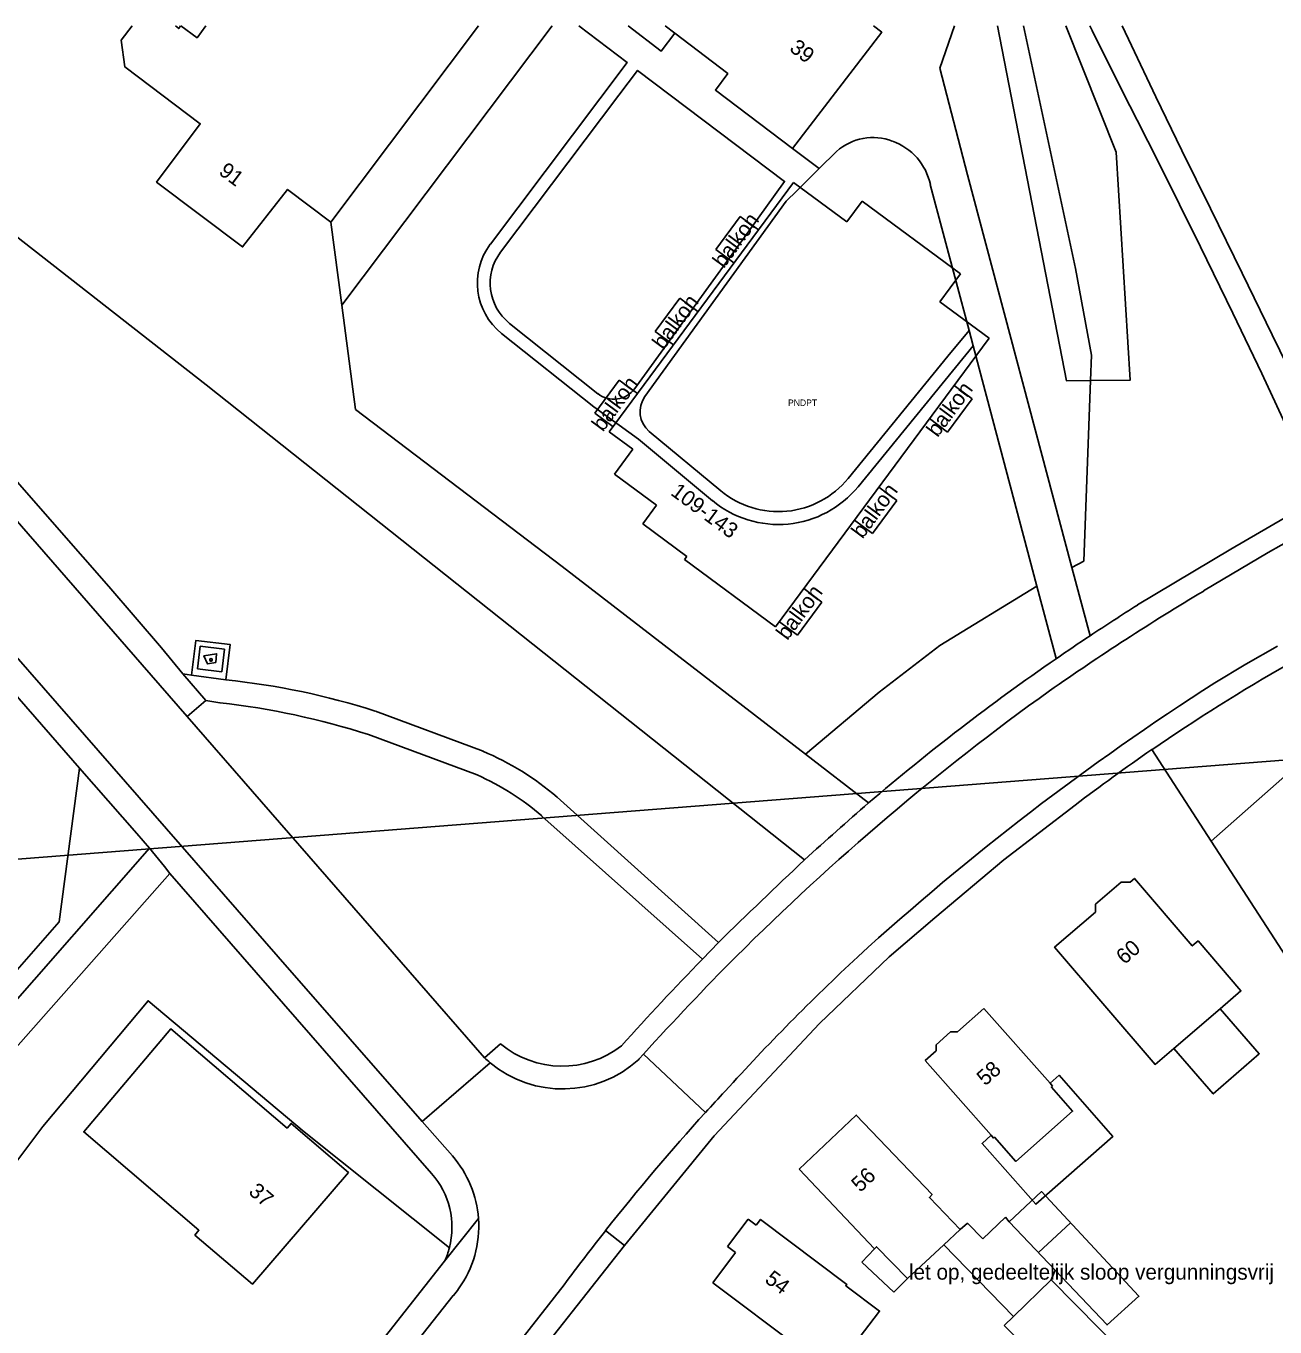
# Model space of a CAD drawing. Extents: x 194485 to 197793, y 468269 to 470822.
# Drawn here: x 195765.6 to 195862.6, y 470721.2 to 470822.3 of the extents above; entities that cross this region are included whole.
import ezdxf

# ---------------------------------------------------------------- set-up
doc = ezdxf.new("R2010")
doc.units = 0
for name, color, linetype in [('BAG plantopografie panden grensvlak pand', 7, 'Continuous'), ('BAG plantopografie panden grensvlak verbouwing pand', 7, 'Continuous'), ('BAG plantopografie panden kenmerkpunt', 7, 'Continuous'), ('BAG plantopografie panden lijnelement overig', 7, 'Continuous'), ('BAG plantopografie panden tekst opmerking', 7, 'Continuous'), ('BGT begrenzing pand te verbouwen', 7, 'Continuous'), ('BGT grensvlak begroeid terreindeel', 7, 'Continuous'), ('BGT grensvlak begroeid terreindeel LR', 7, 'Continuous'), ('BGT grensvlak gebouwinstallatie plus 1', 7, 'Continuous'), ('BGT grensvlak onbegroeid terreindeel', 7, 'Continuous'), ('BGT grensvlak pand op maaiveld', 7, 'Continuous'), ('BGT grensvlak pand te slopen', 7, 'Continuous'), ('BGT grensvlak wegdeel', 7, 'Continuous'), ('BGT lijnelement kunstwerkdeel uitbreiding populatie duiker', 7, 'Continuous'), ('BGT puntobject bak afval apart plaats', 7, 'Continuous'), ('BGT tekst huisnummerreeks', 7, 'Continuous'), ('GEM grensvlak beperking object', 7, 'Continuous')]:
    doc.layers.add(name, color=color, linetype=linetype)

msp = doc.modelspace()

# ---------------------------------------------------------------- linework, layer by layer
at = {"layer": 'BAG plantopografie panden grensvlak pand'}
for p, q in [((195810.87, 470790.77), (195825.19, 470810.13)), ((195825.19, 470810.13), (195829.33, 470807.07)), ((195829.33, 470807.07), (195830.53, 470808.68)), ((195830.53, 470808.68), (195838.17, 470803.03)), ((195838.17, 470803.03), (195836.57, 470800.87)), ((195836.57, 470800.87), (195840.39, 470798.04)), ((195840.39, 470798.04), (195823.8, 470775.61)), ((195812.71, 470789.41), (195810.87, 470790.77)), ((195811.28, 470787.48), (195812.71, 470789.41)), ((195814.56, 470785.06), (195811.28, 470787.48)), ((195813.49, 470783.61), (195814.56, 470785.06)), ((195816.9, 470781.09), (195813.49, 470783.61)), ((195816.73, 470780.85), (195816.9, 470781.09)), ((195823.8, 470775.61), (195816.73, 470780.85))]:
    msp.add_line(p, q, dxfattribs=at)
at = {"layer": 'BAG plantopografie panden grensvlak verbouwing pand'}
for p, q in [((195812.34, 470822.29), (195814.91, 470820.33)), ((195814.91, 470820.33), (195815.98, 470821.72))]:
    msp.add_line(p, q, dxfattribs=at)
msp.add_lwpolyline([(195845.13, 470740.17), (195845.84, 470740.79), (195850.02, 470736.05), (195844.04, 470730.77), (195839.85, 470735.5), (195840.56, 470736.13)], dxfattribs=at)
at = {"layer": 'BAG plantopografie panden lijnelement overig'}
for p, q in [((195821.06, 470807.49), (195819.16, 470804.92)), ((195822.47, 470806.45), (195821.06, 470807.49)), ((195819.16, 470804.92), (195820.57, 470803.88)), ((195816.36, 470801.14), (195814.46, 470798.57)), ((195817.77, 470800.1), (195816.36, 470801.14)), ((195814.46, 470798.57), (195815.87, 470797.52)), ((195811.66, 470794.78), (195809.76, 470792.21)), ((195813.07, 470793.74), (195811.66, 470794.78)), ((195839.07, 470793.32), (195837.67, 470794.36)), ((195837.17, 470790.75), (195839.07, 470793.32)), ((195809.76, 470792.21), (195811.17, 470791.17)), ((195835.76, 470791.79), (195837.17, 470790.75)), ((195833.24, 470785.43), (195831.83, 470786.48)), ((195831.34, 470782.86), (195833.24, 470785.43)), ((195829.93, 470783.9), (195831.34, 470782.86)), ((195826, 470778.59), (195827.41, 470777.55)), ((195827.41, 470777.55), (195825.51, 470774.97)), ((195825.51, 470774.97), (195824.1, 470776.02)), ((195844.24, 470727.03), (195846.73, 470729.34))]:
    msp.add_line(p, q, dxfattribs=at)
at = {"layer": 'BGT begrenzing pand te verbouwen'}
for p, q in [((195815.23, 470822.29), (195815.98, 470821.72)), ((195845.13, 470740.17), (195845.32, 470739.95))]:
    msp.add_line(p, q, dxfattribs=at)
msp.add_lwpolyline([(195845.32, 470739.95), (195845.24, 470739.88), (195846.89, 470738), (195842.48, 470734.1), (195840.82, 470735.98), (195840.75, 470735.91), (195840.56, 470736.13)], dxfattribs=at)
at = {"layer": 'BGT grensvlak begroeid terreindeel'}
for p, q in [((195857.66, 470758.98), (195868.3, 470768.39)), ((195769.72, 470764.65), (195768.13, 470752.71))]:
    msp.add_line(p, q, dxfattribs=at)
for points in [[(195848.28, 470794.76), (195846.41, 470794.74), (195841.05, 470822.29)], [(195846.36, 470822.29), (195850.27, 470812.48), (195851.37, 470794.78), (195848.28, 470794.76)], [(195826.13, 470765.72), (195831.85, 470770.55), (195836.58, 470774.18), (195844.11, 470778.77)], [(195738.84, 470758.03), (195762.86, 470746.7), (195768.13, 470752.71)]]:
    msp.add_lwpolyline(points, dxfattribs=at)
at = {"layer": 'BGT grensvlak begroeid terreindeel LR'}
for p, q in [((195848.28, 470794.76), (195848.35, 470796.73)), ((195847.76, 470780.72), (195848.28, 470794.76)), ((195847.76, 470780.72), (195846.83, 470780.22))]:
    msp.add_line(p, q, dxfattribs=at)
msp.add_lwpolyline([(195848.35, 470796.73), (195847.11, 470803.46), (195843.08, 470822.29)], dxfattribs=at)
at = {"layer": 'BGT grensvlak gebouwinstallatie plus 1'}
for p, q in [((195838.71, 470729.31), (195838.16, 470728.82)), ((195838.71, 470729.31), (195839.92, 470728.09)), ((195839.92, 470728.09), (195841.68, 470729.76)), ((195841.68, 470729.76), (195841.96, 470729.42)), ((195831.48, 470727.31), (195830.52, 470726.29)), ((195836.89, 470727.63), (195842.3, 470722.05)), ((195830.52, 470726.29), (195832.99, 470723.94)), ((195832.99, 470723.94), (195834.06, 470725)), ((195845.22, 470724.9), (195845.53, 470725.66))]:
    msp.add_line(p, q, dxfattribs=at)
msp.add_lwpolyline([(195858.35, 470745.96), (195861.39, 470742.46), (195857.82, 470739.35), (195854.75, 470742.88)], dxfattribs=at)
at = {"layer": 'BGT grensvlak onbegroeid terreindeel'}
for p, q in [((195757.22, 470811.85), (195779.55, 470794.43)), ((195779.55, 470794.43), (195826.06, 470757.52)), ((195826.13, 470765.72), (195831.03, 470761.94)), ((195857.66, 470758.98), (195853.05, 470766.09))]:
    msp.add_line(p, q, dxfattribs=at)
for points in [[(195826.13, 470765.72), (195807.21, 470780.3), (195791.16, 470792.51), (195790.09, 470800.61)], [(195879.39, 470720.21), (195879.22, 470721.82), (195879.18, 470722.76), (195878.99, 470724.22), (195878.65, 470725.64), (195878.15, 470727.03), (195877.51, 470728.35), (195876.73, 470729.59), (195863.48, 470750), (195857.66, 470758.98)], [(195758.18, 470735.48), (195762.79, 470731.42), (195766.87, 470736.82), (195775.05, 470746.58), (195787.18, 470736.41), (195798.46, 470727.4)]]:
    msp.add_lwpolyline(points, dxfattribs=at)
at = {"layer": 'BGT grensvlak pand op maaiveld'}
for p, q in [((195789.24, 470807.05), (195800.73, 470822.29)), ((195850.67, 470755.8), (195848.66, 470754.07)), ((195850.67, 470755.8), (195851.36, 470755.8)), ((195848.66, 470753.47), (195848.66, 470754.07)), ((195837.94, 470744.16), (195840, 470745.98)), ((195840, 470745.98), (195845.13, 470740.17)), ((195854.75, 470742.88), (195858.35, 470745.96)), ((195837.41, 470744.16), (195836.29, 470743.16)), ((195837.41, 470744.16), (195837.94, 470744.16)), ((195836.29, 470742.69), (195836.29, 470743.16)), ((195831.48, 470727.31), (195825.65, 470733.49)), ((195821.68, 470729.62), (195820.08, 470727.5)), ((195822.3, 470729.15), (195821.68, 470729.62)), ((195838.16, 470728.82), (195836.89, 470727.63)), ((195818.92, 470724.68), (195820.7, 470727.03)), ((195820.08, 470727.5), (195820.7, 470727.03)), ((195836.89, 470727.63), (195834.06, 470725)), ((195842.3, 470722.05), (195845.22, 470724.9)), ((195841.57, 470721.35), (195842.3, 470722.05))]:
    msp.add_line(p, q, dxfattribs=at)
for points in [[(195773.8, 470822.29), (195772.96, 470821.18), (195773.24, 470819.11), (195779.1, 470814.7), (195775.7, 470810.16), (195782.39, 470805.13), (195785.89, 470809.6), (195789.24, 470807.05)], [(195777.56, 470822.29), (195777.43, 470822.09), (195777.18, 470822.29)], [(195779.54, 470822.29), (195778.85, 470821.38), (195777.6, 470822.29)], [(195825.13, 470812.78), (195832.05, 470821.8), (195831.41, 470822.29)], [(195815.98, 470821.72), (195820.09, 470818.59), (195819.13, 470817.31), (195825.13, 470812.78)], [(195858.35, 470745.96), (195859.96, 470747.35), (195856.64, 470751.23), (195856.18, 470750.84), (195851.69, 470756.08), (195851.36, 470755.8)], [(195848.66, 470753.47), (195845.48, 470750.73), (195853.29, 470741.63), (195854.75, 470742.88)], [(195770.05, 470736.39), (195776.81, 470744.4), (195785.84, 470736.69), (195786.15, 470737.05), (195790.61, 470733.24), (195783.15, 470724.56), (195778.68, 470728.38), (195779, 470728.76), (195770.05, 470736.39)], [(195840.56, 470736.13), (195835.43, 470741.93), (195836.29, 470742.69)], [(195825.65, 470733.49), (195830.07, 470737.7), (195835.96, 470731.54), (195835.76, 470731.31), (195838.16, 470728.82)], [(195822.3, 470729.15), (195822.64, 470729.6), (195829.34, 470724.55), (195829.26, 470724.44), (195831.89, 470722.48), (195828.3, 470717.79), (195825.74, 470719.67), (195825.69, 470719.61), (195818.92, 470724.68)], [(195834.06, 470725), (195831.64, 470727.47), (195831.48, 470727.31)], [(195845.22, 470724.9), (195850.86, 470719.19), (195847.23, 470715.71), (195841.57, 470721.35)]]:
    msp.add_lwpolyline(points, dxfattribs=at)
at = {"layer": 'BGT grensvlak pand te slopen'}
msp.add_line((195845.53, 470725.66), (195841.96, 470729.42), dxfattribs=at)
msp.add_lwpolyline([(195841.96, 470729.42), (195844.47, 470731.76), (195852.04, 470723.63), (195849.57, 470721.4), (195845.53, 470725.66)], dxfattribs=at)
at = {"layer": 'BGT grensvlak wegdeel'}
for p, q in [((195790.09, 470800.61), (195806.45, 470822.29)), ((195827.2, 470811.21), (195825.13, 470812.78)), ((195827.2, 470811.21), (195828.55, 470812.55)), ((195835.83, 470809.97), (195838.84, 470798.64)), ((195789.24, 470807.05), (195790.09, 470800.61)), ((195803.14, 470799.19), (195810, 470793.73)), ((195838.84, 470798.64), (195839.15, 470797.44)), ((195839.15, 470797.44), (195830.21, 470786.5)), ((195839.15, 470797.44), (195844.11, 470778.77)), ((195744.87, 470793.06), (195769.72, 470764.65)), ((195813.99, 470790.8), (195819.54, 470786.19)), ((195862.08, 470781.39), (195864.11, 470782.53)), ((195857.07, 470778.41), (195862.08, 470781.39)), ((195848.24, 470774.93), (195846.83, 470780.22)), ((195844.11, 470778.77), (195845.61, 470773.15)), ((195776.08, 470773.98), (195777.74, 470771.96)), ((195779.1, 470774.11), (195778.89, 470772.35)), ((195780.99, 470773.89), (195779.1, 470774.11)), ((195780.78, 470772.13), (195780.99, 470773.89)), ((195774.58, 470772.68), (195778.09, 470768.65)), ((195777.74, 470771.96), (195779.53, 470769.9)), ((195777.74, 470771.96), (195778.43, 470771.86)), ((195778.43, 470771.86), (195781.09, 470771.51)), ((195778.89, 470772.35), (195780.78, 470772.13)), ((195779.53, 470769.9), (195778.09, 470768.65)), ((195780.63, 470769.73), (195779.53, 470769.9)), ((195778.09, 470768.65), (195801.19, 470742.15)), ((195801.07, 470765.96), (195792.71, 470769.08)), ((195800.62, 470764.12), (195792.16, 470767.25)), ((195819.38, 470751.11), (195806.83, 470762.39)), ((195818.13, 470749.81), (195805.65, 470760.93)), ((195775.16, 470758.44), (195776.31, 470757)), ((195764.18, 470742.26), (195776.74, 470756.47)), ((195776.31, 470757), (195776.74, 470756.47)), ((195776.74, 470756.47), (195782.39, 470750)), ((195819.38, 470751.11), (195818.13, 470749.81)), ((195797.08, 470733.16), (195782.39, 470750)), ((195802.43, 470743.24), (195801.19, 470742.15)), ((195813.55, 470742.44), (195818.36, 470737.91)), ((195801.63, 470741.76), (195796.35, 470737.2)), ((195796.35, 470737.2), (195798.69, 470734.53)), ((195819.04, 470736.08), (195812.06, 470727.56)), ((195800.72, 470729.66), (195798.09, 470726.35)), ((195810.6, 470728.73), (195812.06, 470727.56)), ((195737.55, 470649.77), (195798.09, 470726.35)), ((195795.65, 470719.76), (195798.76, 470723.7))]:
    msp.add_line(p, q, dxfattribs=at)
for points in [[(195808.52, 470822.29), (195812.28, 470819.44), (195801.64, 470805.34)], [(195846.83, 470780.22), (195838.73, 470810.74), (195836.57, 470819.02), (195837.72, 470822.29)], [(195851.91, 470814.96), (195850.77, 470817.21), (195848.4, 470821.94), (195848.22, 470822.29)], [(195850.73, 470822.29), (195851.47, 470820.76), (195853.36, 470816.78), (195855.38, 470812.61), (195857.6, 470808.1), (195860.06, 470803.09), (195862.39, 470798.29), (195865.37, 470792.21), (195867.07, 470788.62), (195868.14, 470786.6), (195868.16, 470786.58)], [(195802.43, 470804.73), (195811.62, 470816.91), (195813.08, 470818.84), (195824.51, 470810.22), (195821.72, 470806.36), (195812.86, 470794.13)], [(195866.22, 470785.56), (195863.92, 470790.28), (195861.58, 470795.31), (195859.33, 470799.99), (195856.83, 470805.14), (195853.55, 470811.71), (195851.91, 470814.96)], [(195813.65, 470793.51), (195824.62, 470808.67), (195825.46, 470809.49), (195827.2, 470811.21)], [(195747.01, 470807.39), (195753.78, 470799.52), (195769.97, 470781.05)], [(195774.58, 470772.68), (195752.34, 470798.19), (195751.62, 470799.02)], [(195802.51, 470798.41), (195809.67, 470792.72), (195813.15, 470790.21), (195818.9, 470785.42)], [(195829.44, 470787.14), (195837.2, 470796.64), (195838.84, 470798.64)], [(195746.35, 470794.41), (195785.15, 470750), (195796.35, 470737.2)], [(195851.93, 470777.32), (195859.18, 470781.65), (195863.32, 470784.05)], [(195769.97, 470781.05), (195771.99, 470778.75), (195776.08, 470773.98)], [(195778.43, 470771.86), (195778.75, 470774.56), (195781.43, 470774.24), (195781.09, 470771.51)], [(195862.8, 470774.11), (195860.36, 470772.71), (195857.93, 470771.28)], [(195769.72, 470764.65), (195774.16, 470759.58), (195775.16, 470758.44)], [(195775.16, 470758.44), (195763.25, 470744.87), (195726.04, 470762.41)], [(195847.09, 470761.77), (195841.54, 470757.53), (195836.19, 470753.03), (195832.62, 470750), (195827.23, 470744.81), (195819.04, 470736.08)], [(195813.55, 470742.44), (195813.21, 470742.06), (195813.17, 470742.02)], [(195812.06, 470727.56), (195811.68, 470727.09), (195773.46, 470678.68)], [(195800.56, 470715.87), (195802.68, 470718.53), (195807.37, 470724.52)]]:
    msp.add_lwpolyline(points, dxfattribs=at)
for centre, radius, start, end in [((195831.37, 470809.38), 4.24, 69.1963, 131.6908), ((195831.34, 470809.02), 4.59, 11.8885, 70.3679), ((195805.63, 470802.32), 5, 142.9684, 231.4833), ((195805.63, 470802.32), 4, 142.9715, 231.495), ((195811.24, 470795.3), 2, 231.5148, 324.1066), ((195815.27, 470792.34), 2, 144.0983, 230.209), ((195824.02, 470791.57), 7, 230.2054, 320.7342), ((195824.02, 470791.57), 8, 230.2032, 320.7324), ((195954.36, 470614.99), 190.18, 120.7663, 125.0656), ((195946.67, 470626.88), 177.78, 122.2009, 123.6186), ((195941.41, 470634.54), 168.49, 123.5699, 124.6504), ((195947.73, 470625.24), 179.74, 124.6241, 130.488), ((195938.75, 470641.26), 151.41, 119.7352, 124.4735), ((195775.05, 470713.61), 58.21, 72.3472, 84.0441), ((195959.04, 470611.51), 195.73, 125.6035, 134.9644), ((195969.4, 470597.22), 206.69, 122.6354, 132.3399), ((195773.76, 470709.51), 60.61, 72.3218, 83.488), ((195792.76, 470746.13), 21.5, 49.1497, 67.2718), ((195939.49, 470640.36), 152.58, 124.51, 127.2747), ((195792.26, 470745.32), 20.57, 49.3795, 66.0264), ((195969.68, 470600.99), 212.44, 130.743, 132.5356), ((196092.52, 470473.07), 389.76, 133.1292, 134.4904), ((195989.75, 470582.79), 239.48, 135.7794, 137.9812), ((195975.54, 470595.91), 218.43, 135.1333, 137.8677), ((195948.83, 470622.44), 174.2, 132.9263, 137.753), ((195807.23, 470749), 7.5, 230.2196, 307.9539), ((195806.79, 470748.02), 8.11, 226.3085, 230.4568), ((195807.25, 470748.54), 8.81, 230.3113, 312.1904), ((195953.97, 470615.14), 182.93, 137.1413, 137.8441), ((195952.45, 470616.61), 180.82, 137.8675, 141.6766), ((195792.46, 470729.07), 8.28, 4.0932, 41.2101), ((195792.33, 470728.98), 6.33, 345.5966, 41.3919), ((195792.47, 470729.06), 8.27, 324.1333, 4.1705), ((195949.07, 470619.29), 176.5, 141.6767, 143.4017), ((195792.32, 470728.98), 6.34, 335.5019, 345.6181), ((195792.5, 470729.03), 8.23, 319.5915, 324.2199)]:
    msp.add_arc(centre, radius, start, end, dxfattribs=at)
at = {"layer": 'BGT lijnelement kunstwerkdeel uitbreiding populatie duiker'}
msp.add_line((195763.92, 470757.49), (195869.85, 470765.79), dxfattribs=at)
at = {"layer": 'BGT puntobject bak afval apart plaats'}
msp.add_lwpolyline([(195780.3, 470772.84), (195780.37, 470773.53), (195779.38, 470773.38), (195779.65, 470772.74)], close=True, dxfattribs=at)
msp.add_circle((195779.93, 470773.06), 0.1, dxfattribs=at)
for start, end in [(8.5288, 188.5288), (188.5288, 8.5288)]:
    msp.add_arc((195779.93, 470773.06), 0.1, start, end, dxfattribs=at)
at = {"layer": 'GEM grensvlak beperking object'}
for points in [[(195773.8, 470822.29), (195772.96, 470821.18), (195773.24, 470819.11), (195779.1, 470814.7), (195775.7, 470810.16), (195782.39, 470805.13), (195785.89, 470809.6), (195789.24, 470807.05), (195800.73, 470822.29)], [(195777.56, 470822.29), (195777.43, 470822.09), (195777.18, 470822.29)], [(195779.54, 470822.29), (195778.85, 470821.38), (195777.6, 470822.29)], [(195831.41, 470822.29), (195832.05, 470821.8), (195825.13, 470812.78), (195819.13, 470817.31), (195820.09, 470818.59), (195815.98, 470821.72), (195814.91, 470820.33), (195812.34, 470822.29)], [(195776.81, 470744.4), (195770.05, 470736.39), (195779, 470728.76), (195778.68, 470728.38), (195783.15, 470724.56), (195790.61, 470733.24), (195786.15, 470737.05), (195785.84, 470736.69), (195776.81, 470744.4)]]:
    msp.add_lwpolyline(points, dxfattribs=at)

# ---------------------------------------------------------------- texts
at = {"layer": 'BAG plantopografie panden kenmerkpunt'}
msp.add_text('PNDPT', height=0.5, dxfattribs=at).set_placement((195824.77, 470792.78))
at = {"layer": 'BAG plantopografie panden tekst opmerking'}
for s, rotation, p in [('balkon', 53.5105, (195819.78, 470803.41)), ('balkon', 53.5105, (195815.09, 470797.06)), ('balkon', 53.5105, (195810.39, 470790.71)), ('balkon', 53.5105, (195836.39, 470790.28)), ('109-143', 323.5105, (195815.58, 470785.92)), ('balkon', 53.5105, (195830.56, 470782.4)), ('balkon', 53.5105, (195824.72, 470774.51))]:
    msp.add_text(s, height=1.2, rotation=rotation, dxfattribs=at).set_placement(p)
msp.add_text('let op, gedeeltelijk sloop vergunningsvrij', height=1.2, dxfattribs=at).set_placement((195834.17, 470724.92))
at = {"layer": 'BGT tekst huisnummerreeks'}
for s, rotation, p in [('39', 322.5, (195824.81, 470820.41)), ('91', 323.1, (195780.46, 470810.83)), ('60', 40.8, (195850.91, 470749.34)), ('58', 41.5, (195840.09, 470739.92)), ('56', 43.7, (195830.39, 470731.65)), ('37', 319.3, (195782.78, 470731.64)), ('54', 322.9, (195822.89, 470724.78))]:
    msp.add_text(s, height=1.2, rotation=rotation, dxfattribs=at).set_placement(p)

doc.saveas('drawing.dxf')
